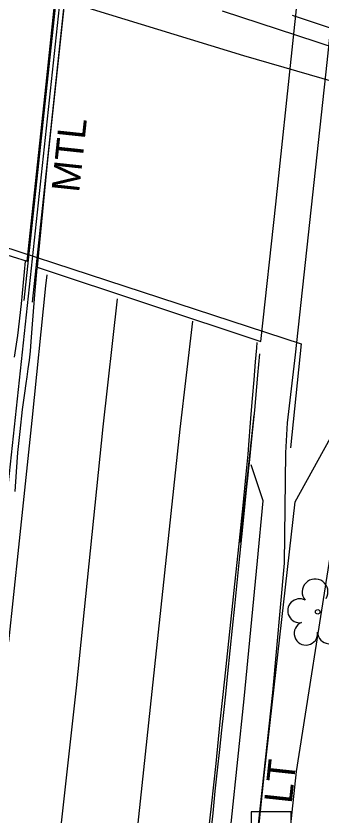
# Model space of a CAD drawing. Extents: x 2100323 to 2109811, y 740376 to 749755.
# Drawn here: x 2105907.6 to 2105951.7, y 741903.4 to 742018.8 of the extents above; entities that cross this region are included whole.
import ezdxf

# ---------------------------------------------------------------- set-up
doc = ezdxf.new("R2010")
doc.units = 0
for name, color, linetype in [('Exist Guardrail', 7, 'Continuous'), ('Exist Guardrail Text', 7, 'Continuous'), ('Exist Horizontal Alignment', 7, 'Continuous'), ('Exist Roads Curbs', 7, 'Continuous'), ('Exist Roads EOP', 7, 'Continuous'), ('Exist Roads EOP Other', 7, 'Continuous'), ('Exist Roads EOT', 7, 'Continuous'), ('Exist Structure Major Bridge WW', 7, 'Continuous'), ('Exist Structure Major Deck Tunnel Box Culvert', 7, 'Continuous'), ('Exist Utilities Other Pole Text', 7, 'Continuous'), ('Exist Utilities Power Hand Hole CELL', 7, 'Continuous'), ('Exist Utilities Power UG Cable SUE LOS B', 7, 'Continuous'), ('Exist Utilities Telephone UG Conduit SUE LOS B', 7, 'Continuous'), ('Exist Utilities Water UG Line SUE LOS B', 7, 'Continuous'), ('Exist Vegetation Tree CELL', 7, 'Continuous')]:
    doc.layers.add(name, color=color, linetype=linetype)

msp = doc.modelspace()

# ---------------------------------------------------------------- linework, layer by layer
at = {"layer": 'Exist Guardrail'}
for points in [[(2105924.73, 742128.01), (2105923.79, 742118.67), (2105921.16, 742093.32), (2105918.77, 742071.28), (2105914.73, 742033.99), (2105911.38, 742002.51), (2105908.73, 741977.75)], [(2105910.01, 741977.52), (2105912.77, 742003.62), (2105916.76, 742041.08), (2105919.85, 742069.45), (2105923.73, 742106.13), (2105926.04, 742127.27)]]:
    msp.add_lwpolyline(points, dxfattribs=at)
at = {"layer": 'Exist Horizontal Alignment'}
msp.add_line((2105878.88, 741693.53), (2105993.38, 742762.48), dxfattribs=at)
at = {"layer": 'Exist Roads Curbs'}
for points in [[(2106032.52, 741988.34), (2106024.11, 741991.1), (2106015.78, 741993.84), (2106008.04, 741996.38), (2106000.23, 741998.93), (2105988.39, 742002.8), (2105980.71, 742005.31), (2105971.85, 742008.2), (2105962.91, 742011.11), (2105948.11, 742015.95), (2105937.37, 742019.48)], [(2105935.67, 741900.72), (2105936.01, 741903.82), (2105936.34, 741906.95), (2105936.67, 741910.02), (2105937, 741913), (2105937.3, 741915.78), (2105937.57, 741918.34), (2105937.85, 741920.97), (2105938.15, 741923.94), (2105938.49, 741927.22), (2105938.83, 741930.47), (2105939.15, 741933.64), (2105939.49, 741937.02), (2105939.88, 741940.89), (2105940.31, 741945.07), (2105940.66, 741948.47), (2105940.9, 741950.89), (2105941.08, 741952.54), (2105941.19, 741953.63), (2105941.27, 741954.34), (2105941.42, 741955.82), (2105941.67, 741958.27), (2105942.02, 741961.91), (2105942.48, 741966.98), (2105942.75, 741970.05)], [(2105939.96, 741942.84), (2105941.92, 741961.27)]]:
    msp.add_lwpolyline(points, dxfattribs=at)
at = {"layer": 'Exist Roads EOP'}
for points in [[(2106036.13, 741989.56), (2106028.19, 741992.15), (2106020.51, 741994.66), (2106012.98, 741997.12), (2106004.96, 741999.76), (2105996.31, 742002.62), (2105988.17, 742005.32), (2105981.65, 742007.48), (2105976.47, 742009.19), (2105971.07, 742010.99), (2105965.16, 742012.97), (2105959.11, 742015), (2105953.23, 742016.95), (2105947.47, 742018.84)], [(2105907.41, 741969.57), (2105907.86, 741972.71), (2105908.38, 741977.27), (2105908.96, 741983.44)], [(2105907.47, 741950.19), (2105907.68, 741953.02), (2105907.89, 741955.81), (2105908.19, 741958.86), (2105908.56, 741962.01), (2105908.86, 741964.36), (2105909.06, 741965.76), (2105909.22, 741966.76), (2105909.38, 741967.89), (2105909.55, 741969.15), (2105909.69, 741970.46), (2105909.81, 741971.81), (2105910, 741974.34), (2105910.39, 741979.2), (2105910.65, 741982.41)], [(2105935.07, 741898.49), (2105935.77, 741904.8), (2105936.44, 741910.94), (2105937.06, 741916.95), (2105937.71, 741923.12), (2105938.38, 741929.5), (2105939.06, 741935.93), (2105939.72, 741942.22), (2105940.34, 741948.18), (2105940.79, 741952.7), (2105941.06, 741955.56), (2105941.23, 741957.56), (2105941.38, 741959.46), (2105941.52, 741961.34), (2105941.7, 741963.59), (2105941.93, 741966.29), (2105942.15, 741968.9), (2105942.33, 741970.9), (2105942.39, 741971.67)]]:
    msp.add_lwpolyline(points, dxfattribs=at)
at = {"layer": 'Exist Roads EOP Other'}
for points in [[(2105946.76, 741960.12), (2105947.89, 741969.89), (2105952.47, 742012.08), (2105957.94, 742063.86), (2105962.08, 742103.8), (2105963.81, 742118.22)], [(2105946.32, 741939.84), (2105946.52, 741955.75), (2105946.76, 741960.12)], [(2105942.41, 741940.19), (2105943.24, 741948.84), (2105941.52, 741954.03)], [(2105934.36, 741780.75), (2105934.61, 741782.11), (2105933.55, 741785.38), (2105930.68, 741792.16), (2105929.03, 741799.73), (2105928.9, 741807.04), (2105929.51, 741814.99), (2105931.14, 741829.44), (2105934.82, 741866.49), (2105936.55, 741883.57), (2105938.66, 741902.79), (2105940.49, 741920.3), (2105942.41, 741940.19)], [(2105956.17, 741770.88), (2105955.52, 741769.77), (2105946.79, 741776.26), (2105942.05, 741780.79), (2105939.32, 741784.6), (2105937.17, 741788.54), (2105935.77, 741792.19), (2105934.26, 741797.28), (2105933.72, 741801.98), (2105933.46, 741808.67), (2105933.91, 741818.27), (2105936.06, 741836.75), (2105939.09, 741870.7), (2105942.32, 741899.98), (2105944.62, 741921.18), (2105946.32, 741939.84)]]:
    msp.add_lwpolyline(points, dxfattribs=at)
at = {"layer": 'Exist Roads EOT'}
for points in [[(2105906.58, 741928.53), (2105908.02, 741942.18), (2105909.93, 741960.44), (2105911.9, 741979.88), (2105912.08, 741981.43)], [(2105922.17, 741978.01), (2105920.12, 741959.52), (2105916.28, 741921.88), (2105911.96, 741882.95), (2105907.63, 741842.68), (2105903.27, 741802.8), (2105899.03, 741762.74), (2105895.39, 741727.59), (2105891.13, 741685.49), (2105887.86, 741644.9), (2105886.14, 741607.16), (2105886.22, 741568.51), (2105888.03, 741529.53), (2105891.52, 741489.74), (2105896.5, 741450.75), (2105903.03, 741412.21), (2105910.99, 741373.37), (2105919.72, 741333.8), (2105928.58, 741295.11)], [(2105933.03, 741974.76), (2105931.23, 741959.21), (2105927.18, 741921.36), (2105923, 741882.02), (2105918.54, 741841.79), (2105914.13, 741801.98), (2105909.93, 741762.69), (2105905.77, 741722.99), (2105901.81, 741683.73), (2105898.65, 741644.16), (2105897.12, 741607.8), (2105897.09, 741568.32), (2105898.79, 741529.82), (2105902.25, 741490.21), (2105907.08, 741452.66), (2105914.22, 741410.75), (2105921.64, 741374.51), (2105930.03, 741337.01), (2105939.25, 741297.24)]]:
    msp.add_lwpolyline(points, dxfattribs=at)
at = {"layer": 'Exist Structure Major Bridge WW'}
msp.add_lwpolyline([(2105871.03, 741996.87), (2105872.8, 741996.3), (2105873.31, 741997.93), (2105875.43, 741997.31), (2105874.9, 741995.61), (2105948.69, 741971.51), (2105947.19, 741956.48)], dxfattribs=at)
at = {"layer": 'Exist Structure Major Deck Tunnel Box Culvert'}
for points in [[(2105909.2, 741983.42), (2105911.96, 742008.95), (2105914.73, 742035.52), (2105917.43, 742059.9), (2105920.4, 742087.38), (2105923.48, 742116.67), (2105891.04, 742128.26), (2105888.99, 742108.88), (2105887, 742089.95), (2105884.81, 742069.12), (2105882.86, 742050.84), (2105880.89, 742032.62), (2105879.52, 742019.41), (2105878.26, 742007.96), (2105876.99, 741995.69), (2105876.77, 741993.53), (2105886.5, 741990.6), (2105900.54, 741986.13), (2105909.2, 741983.42)], [(2105942.92, 741971.84), (2105945.07, 741991.63), (2105947.51, 742014.83), (2105949.57, 742034.45), (2105951.05, 742048.4), (2105952.33, 742060.56), (2105953.8, 742074.37), (2105955.29, 742088.45), (2105957.04, 742105.03), (2105924.78, 742115.66), (2105924.51, 742112.88), (2105921.91, 742088.61), (2105919.46, 742066.9), (2105916.91, 742043.39), (2105914.42, 742019.11), (2105912.14, 741998.04), (2105910.83, 741984.6), (2105910.67, 741982.56), (2105942.92, 741971.84)]]:
    msp.add_lwpolyline(points, dxfattribs=at)
at = {"layer": 'Exist Utilities Power Hand Hole CELL'}
msp.add_lwpolyline([(2105941.51, 741898.22), (2105947.26, 741898.22), (2105947.26, 741903.97), (2105941.51, 741903.97), (2105941.51, 741898.22)], dxfattribs=at)
at = {"layer": 'Exist Utilities Power UG Cable SUE LOS B'}
msp.add_lwpolyline([(2105884.15, 742031.23), (2105913.26, 742021.47), (2105940.4, 742013.11), (2105965.14, 742005.9), (2106001.41, 741994.67)], dxfattribs=at)
at = {"layer": 'Exist Utilities Telephone UG Conduit SUE LOS B'}
msp.add_lwpolyline([(2105932.92, 741771.12), (2105934.54, 741796.63), (2105933.86, 741811.92), (2105936.23, 741832.54), (2105940.06, 741847.47), (2105944.35, 741875.03), (2105948.05, 741909.81), (2105953, 741941.36), (2105955.61, 741956.43), (2105956.99, 741971.6)], dxfattribs=at)
at = {"layer": 'Exist Utilities Water UG Line SUE LOS B'}
msp.add_lwpolyline([(2105954.11, 741497.09), (2105951.06, 741560.23), (2105950.48, 741647.34), (2105951.29, 741687.25), (2105950.95, 741720.68), (2105950.93, 741722.12), (2105949.99, 741733.29), (2105935.93, 741801.02), (2105936.22, 741835.22), (2105938.34, 741860.54), (2105938.47, 741861.8), (2105943.41, 741909.67), (2105947.84, 741948.72), (2105953.69, 741959.31), (2105957.58, 741971.33), (2105964.15, 742009.21), (2105969.92, 742044.05), (2105971.36, 742049.62)], dxfattribs=at)
at = {"layer": 'Exist Vegetation Tree CELL'}
msp.add_line((2105951.1, 741932.84), (2105951.1, 741932.84), dxfattribs=at)
msp.add_circle((2105951.1, 741932.84), 0.326, dxfattribs=at)
for centre, radius, start, end in [((2105950.72, 741935.71), 1.86, 330.1651, 219.7134), ((2105948.5, 741932.99), 1.73, 62.6636, 279.3457), ((2105952.78, 741929.94), 1.7, 181.2822, 74.56), ((2105949.4, 741929.72), 1.69, 111.5671, 6.231)]:
    msp.add_arc(centre, radius, start, end, dxfattribs=at)

# ---------------------------------------------------------------- texts
at = {"layer": 'Exist Guardrail Text'}
msp.add_text('MTL', height=4, rotation=83.9303, dxfattribs=at).set_placement((2105916.7, 741993.23))
at = {"layer": 'Exist Utilities Other Pole Text'}
msp.add_text('LT', height=4, rotation=83.8864, dxfattribs=at).set_placement((2105947.35, 741905.08))

doc.saveas('drawing.dxf')
